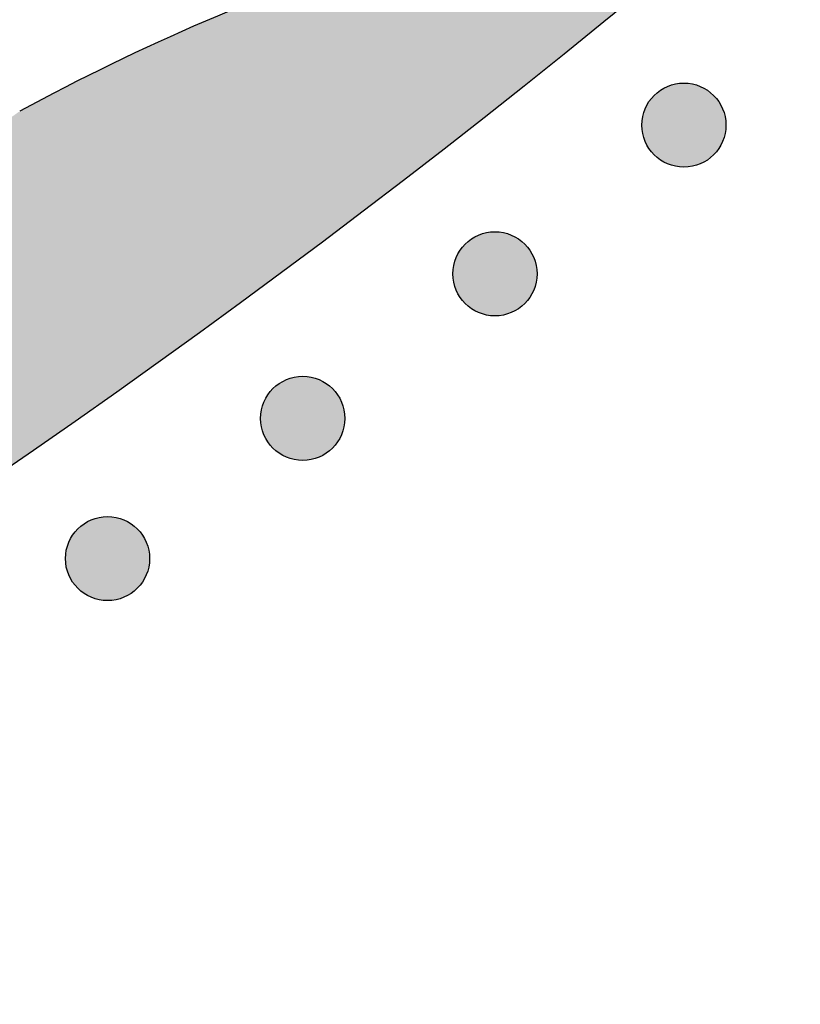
# Model space of a CAD drawing. Header units: millimetres. Extents: x -3873 to -97, y 912 to 4165.
# Tile 448 of 656: x -1435 to -1402, y 2566 to 2607. Entities that reach past the tile are written whole.
import ezdxf

# ---------------------------------------------------------------- set-up
doc = ezdxf.new("R2010")
doc.units = ezdxf.units.MM
doc.layers.add('pattern', color=7, linetype='Continuous', true_color=0x000000)

msp = doc.modelspace()

# ---------------------------------------------------------------- hatches: boundary and pattern name
at = {"layer": 'pattern'}
for points in [[(-1434.745, 2603.343), (-1440.608, 2599.19), (-1446.567, 2595.14), (-1452.618, 2591.194), (-1458.759, 2587.356), (-1464.987, 2583.629), (-1471.298, 2580.015), (-1477.691, 2576.518), (-1484.162, 2573.14), (-1490.707, 2569.883), (-1497.323, 2566.75), (-1504.007, 2563.744), (-1510.754, 2560.865), (-1517.561, 2558.117), (-1524.425, 2555.501), (-1531.341, 2553.018), (-1538.306, 2550.671), (-1545.316, 2548.461), (-1552.366, 2546.389), (-1559.452, 2544.455), (-1566.571, 2542.662), (-1573.718, 2541.009), (-1580.889, 2539.497), (-1588.08, 2538.127), (-1595.287, 2536.899), (-1602.505, 2535.813), (-1609.73, 2534.869), (-1616.959, 2534.066), (-1624.187, 2533.405), (-1631.41, 2532.884), (-1638.624, 2532.504), (-1645.825, 2532.263), (-1653.008, 2532.16), (-1653.008, 2520.16), (-1644.613, 2520.29), (-1636.193, 2520.603), (-1627.753, 2521.1), (-1619.299, 2521.784), (-1610.838, 2522.656), (-1602.375, 2523.716), (-1593.916, 2524.966), (-1585.469, 2526.405), (-1577.038, 2528.033), (-1568.632, 2529.852), (-1560.255, 2531.859), (-1551.915, 2534.055), (-1543.617, 2536.439), (-1535.369, 2539.008), (-1527.175, 2541.762), (-1519.044, 2544.699), (-1510.979, 2547.817), (-1502.988, 2551.112), (-1495.077, 2554.584), (-1487.251, 2558.227), (-1479.515, 2562.041), (-1471.875, 2566.02), (-1464.337, 2570.162), (-1456.906, 2574.463), (-1449.586, 2578.918), (-1442.382, 2583.523), (-1435.298, 2588.274), (-1428.34, 2593.167), (-1421.51, 2598.196), (-1414.813, 2603.356), (-1408.253, 2608.643), (-1401.832, 2614.052), (-1403.975, 2613.744), (-1406.115, 2613.387), (-1408.249, 2612.98), (-1410.376, 2612.524), (-1412.495, 2612.019), (-1414.603, 2611.464), (-1416.698, 2610.861), (-1418.78, 2610.21), (-1420.847, 2609.512), (-1422.896, 2608.766), (-1424.927, 2607.973), (-1426.937, 2607.135), (-1428.925, 2606.252), (-1430.89, 2605.325), (-1432.831, 2604.355)], [(-1407.994, 2601.505), (-1407.966, 2601.477), (-1407.937, 2601.45), (-1407.907, 2601.423), (-1407.877, 2601.397), (-1407.845, 2601.371), (-1407.813, 2601.346), (-1407.779, 2601.321), (-1407.745, 2601.297), (-1407.71, 2601.274), (-1407.674, 2601.251), (-1407.638, 2601.229), (-1407.601, 2601.208), (-1407.563, 2601.187), (-1407.524, 2601.168), (-1407.485, 2601.149), (-1407.444, 2601.131), (-1407.404, 2601.114), (-1407.362, 2601.098), (-1407.32, 2601.083), (-1407.278, 2601.069), (-1407.235, 2601.056), (-1407.191, 2601.044), (-1407.148, 2601.033), (-1407.103, 2601.023), (-1407.059, 2601.014), (-1407.014, 2601.006), (-1406.968, 2601), (-1406.923, 2600.995), (-1406.877, 2600.99), (-1406.832, 2600.988), (-1406.786, 2600.986), (-1406.74, 2600.985), (-1406.694, 2600.986), (-1406.648, 2600.988), (-1406.602, 2600.991), (-1406.556, 2600.995), (-1406.511, 2601), (-1406.466, 2601.006), (-1406.421, 2601.014), (-1406.376, 2601.023), (-1406.332, 2601.033), (-1406.288, 2601.044), (-1406.244, 2601.056), (-1406.202, 2601.069), (-1406.159, 2601.083), (-1406.117, 2601.098), (-1406.076, 2601.114), (-1406.035, 2601.131), (-1405.995, 2601.149), (-1405.955, 2601.168), (-1405.917, 2601.188), (-1405.879, 2601.208), (-1405.841, 2601.229), (-1405.805, 2601.251), (-1405.769, 2601.274), (-1405.734, 2601.298), (-1405.7, 2601.322), (-1405.667, 2601.346), (-1405.635, 2601.372), (-1405.603, 2601.397), (-1405.572, 2601.424), (-1405.542, 2601.45), (-1405.513, 2601.477), (-1405.485, 2601.505), (-1405.458, 2601.533), (-1405.43, 2601.562), (-1405.404, 2601.592), (-1405.377, 2601.623), (-1405.352, 2601.654), (-1405.327, 2601.687), (-1405.302, 2601.72), (-1405.278, 2601.754), (-1405.254, 2601.789), (-1405.232, 2601.825), (-1405.21, 2601.861), (-1405.188, 2601.899), (-1405.168, 2601.937), (-1405.148, 2601.975), (-1405.129, 2602.015), (-1405.111, 2602.055), (-1405.094, 2602.096), (-1405.078, 2602.137), (-1405.063, 2602.179), (-1405.049, 2602.221), (-1405.036, 2602.264), (-1405.024, 2602.308), (-1405.013, 2602.352), (-1405.003, 2602.396), (-1404.994, 2602.441), (-1404.987, 2602.486), (-1404.98, 2602.531), (-1404.975, 2602.576), (-1404.971, 2602.622), (-1404.968, 2602.668), (-1404.966, 2602.714), (-1404.966, 2602.76), (-1404.966, 2602.806), (-1404.968, 2602.851), (-1404.971, 2602.897), (-1404.975, 2602.943), (-1404.98, 2602.988), (-1404.987, 2603.034), (-1404.994, 2603.079), (-1405.003, 2603.123), (-1405.013, 2603.167), (-1405.024, 2603.211), (-1405.036, 2603.255), (-1405.049, 2603.298), (-1405.063, 2603.34), (-1405.078, 2603.382), (-1405.095, 2603.424), (-1405.112, 2603.464), (-1405.13, 2603.504), (-1405.148, 2603.544), (-1405.168, 2603.583), (-1405.189, 2603.621), (-1405.21, 2603.658), (-1405.232, 2603.694), (-1405.255, 2603.73), (-1405.278, 2603.765), (-1405.302, 2603.799), (-1405.327, 2603.832), (-1405.352, 2603.865), (-1405.378, 2603.896), (-1405.404, 2603.927), (-1405.431, 2603.957), (-1405.458, 2603.986), (-1405.485, 2604.014), (-1405.513, 2604.042), (-1405.543, 2604.069), (-1405.572, 2604.096), (-1405.603, 2604.122), (-1405.635, 2604.148), (-1405.667, 2604.173), (-1405.7, 2604.197), (-1405.735, 2604.222), (-1405.77, 2604.245), (-1405.805, 2604.268), (-1405.842, 2604.29), (-1405.879, 2604.311), (-1405.917, 2604.331), (-1405.956, 2604.351), (-1405.995, 2604.37), (-1406.035, 2604.388), (-1406.076, 2604.405), (-1406.117, 2604.421), (-1406.159, 2604.436), (-1406.202, 2604.45), (-1406.245, 2604.463), (-1406.288, 2604.475), (-1406.332, 2604.486), (-1406.376, 2604.496), (-1406.421, 2604.505), (-1406.466, 2604.513), (-1406.511, 2604.519), (-1406.557, 2604.524), (-1406.602, 2604.528), (-1406.648, 2604.531), (-1406.694, 2604.533), (-1406.74, 2604.534), (-1406.786, 2604.533), (-1406.832, 2604.531), (-1406.878, 2604.528), (-1406.923, 2604.524), (-1406.969, 2604.519), (-1407.014, 2604.512), (-1407.059, 2604.505), (-1407.104, 2604.496), (-1407.148, 2604.486), (-1407.192, 2604.475), (-1407.235, 2604.463), (-1407.278, 2604.45), (-1407.321, 2604.436), (-1407.363, 2604.421), (-1407.404, 2604.405), (-1407.445, 2604.388), (-1407.485, 2604.37), (-1407.524, 2604.351), (-1407.563, 2604.331), (-1407.601, 2604.311), (-1407.638, 2604.29), (-1407.675, 2604.267), (-1407.71, 2604.245), (-1407.745, 2604.221), (-1407.779, 2604.197), (-1407.813, 2604.173), (-1407.845, 2604.147), (-1407.877, 2604.122), (-1407.908, 2604.095), (-1407.937, 2604.069), (-1407.966, 2604.042), (-1407.995, 2604.014), (-1408.022, 2603.986), (-1408.049, 2603.957), (-1408.076, 2603.927), (-1408.102, 2603.896), (-1408.128, 2603.865), (-1408.153, 2603.832), (-1408.178, 2603.799), (-1408.202, 2603.765), (-1408.225, 2603.73), (-1408.248, 2603.694), (-1408.27, 2603.658), (-1408.291, 2603.62), (-1408.312, 2603.582), (-1408.331, 2603.544), (-1408.35, 2603.504), (-1408.368, 2603.464), (-1408.385, 2603.423), (-1408.401, 2603.382), (-1408.416, 2603.34), (-1408.431, 2603.298), (-1408.444, 2603.255), (-1408.456, 2603.211), (-1408.467, 2603.167), (-1408.477, 2603.123), (-1408.485, 2603.078), (-1408.493, 2603.033), (-1408.499, 2602.988), (-1408.505, 2602.943), (-1408.509, 2602.897), (-1408.512, 2602.851), (-1408.514, 2602.805), (-1408.514, 2602.759), (-1408.514, 2602.713), (-1408.512, 2602.668), (-1408.509, 2602.622), (-1408.505, 2602.576), (-1408.499, 2602.531), (-1408.493, 2602.485), (-1408.485, 2602.44), (-1408.476, 2602.396), (-1408.467, 2602.351), (-1408.456, 2602.308), (-1408.444, 2602.264), (-1408.431, 2602.221), (-1408.416, 2602.179), (-1408.401, 2602.137), (-1408.385, 2602.095), (-1408.368, 2602.055), (-1408.35, 2602.015), (-1408.331, 2601.975), (-1408.312, 2601.936), (-1408.291, 2601.898), (-1408.27, 2601.861), (-1408.248, 2601.825), (-1408.225, 2601.789), (-1408.202, 2601.754), (-1408.178, 2601.72), (-1408.153, 2601.687), (-1408.128, 2601.654), (-1408.102, 2601.623), (-1408.076, 2601.592), (-1408.049, 2601.562), (-1408.022, 2601.533)], [(-1415.962, 2595.232), (-1415.933, 2595.205), (-1415.904, 2595.177), (-1415.874, 2595.151), (-1415.844, 2595.124), (-1415.812, 2595.099), (-1415.78, 2595.073), (-1415.746, 2595.049), (-1415.712, 2595.025), (-1415.677, 2595.001), (-1415.642, 2594.979), (-1415.605, 2594.957), (-1415.568, 2594.935), (-1415.53, 2594.915), (-1415.491, 2594.895), (-1415.452, 2594.876), (-1415.412, 2594.858), (-1415.371, 2594.841), (-1415.33, 2594.825), (-1415.288, 2594.81), (-1415.245, 2594.796), (-1415.202, 2594.783), (-1415.159, 2594.771), (-1415.115, 2594.76), (-1415.07, 2594.75), (-1415.026, 2594.741), (-1414.981, 2594.734), (-1414.936, 2594.727), (-1414.89, 2594.722), (-1414.844, 2594.718), (-1414.799, 2594.715), (-1414.753, 2594.713), (-1414.707, 2594.712), (-1414.661, 2594.713), (-1414.615, 2594.715), (-1414.569, 2594.718), (-1414.524, 2594.722), (-1414.478, 2594.727), (-1414.433, 2594.734), (-1414.388, 2594.741), (-1414.343, 2594.75), (-1414.299, 2594.76), (-1414.255, 2594.771), (-1414.212, 2594.783), (-1414.169, 2594.796), (-1414.126, 2594.81), (-1414.084, 2594.825), (-1414.043, 2594.841), (-1414.002, 2594.858), (-1413.962, 2594.876), (-1413.923, 2594.895), (-1413.884, 2594.915), (-1413.846, 2594.935), (-1413.809, 2594.957), (-1413.772, 2594.979), (-1413.736, 2595.001), (-1413.702, 2595.025), (-1413.667, 2595.049), (-1413.634, 2595.074), (-1413.602, 2595.099), (-1413.57, 2595.125), (-1413.539, 2595.151), (-1413.509, 2595.178), (-1413.48, 2595.205), (-1413.452, 2595.232), (-1413.425, 2595.26), (-1413.398, 2595.289), (-1413.371, 2595.319), (-1413.345, 2595.35), (-1413.319, 2595.382), (-1413.294, 2595.414), (-1413.269, 2595.447), (-1413.245, 2595.482), (-1413.222, 2595.516), (-1413.199, 2595.552), (-1413.177, 2595.589), (-1413.156, 2595.626), (-1413.135, 2595.664), (-1413.115, 2595.703), (-1413.097, 2595.742), (-1413.079, 2595.782), (-1413.062, 2595.823), (-1413.046, 2595.864), (-1413.03, 2595.906), (-1413.016, 2595.949), (-1413.003, 2595.992), (-1412.991, 2596.035), (-1412.98, 2596.079), (-1412.97, 2596.123), (-1412.962, 2596.168), (-1412.954, 2596.213), (-1412.948, 2596.258), (-1412.942, 2596.304), (-1412.938, 2596.349), (-1412.935, 2596.395), (-1412.933, 2596.441), (-1412.933, 2596.487), (-1412.933, 2596.533), (-1412.935, 2596.579), (-1412.938, 2596.625), (-1412.942, 2596.67), (-1412.948, 2596.716), (-1412.954, 2596.761), (-1412.962, 2596.806), (-1412.97, 2596.85), (-1412.98, 2596.895), (-1412.991, 2596.939), (-1413.003, 2596.982), (-1413.016, 2597.025), (-1413.03, 2597.068), (-1413.046, 2597.11), (-1413.062, 2597.151), (-1413.079, 2597.192), (-1413.097, 2597.232), (-1413.116, 2597.271), (-1413.135, 2597.31), (-1413.156, 2597.348), (-1413.177, 2597.385), (-1413.199, 2597.422), (-1413.222, 2597.457), (-1413.245, 2597.492), (-1413.269, 2597.526), (-1413.294, 2597.56), (-1413.319, 2597.592), (-1413.345, 2597.624), (-1413.371, 2597.654), (-1413.398, 2597.684), (-1413.425, 2597.713), (-1413.453, 2597.742), (-1413.481, 2597.769), (-1413.51, 2597.796), (-1413.54, 2597.823), (-1413.57, 2597.849), (-1413.602, 2597.875), (-1413.634, 2597.9), (-1413.668, 2597.925), (-1413.702, 2597.949), (-1413.737, 2597.972), (-1413.772, 2597.995), (-1413.809, 2598.017), (-1413.846, 2598.038), (-1413.884, 2598.059), (-1413.923, 2598.078), (-1413.962, 2598.097), (-1414.002, 2598.115), (-1414.043, 2598.132), (-1414.085, 2598.148), (-1414.126, 2598.163), (-1414.169, 2598.178), (-1414.212, 2598.191), (-1414.255, 2598.203), (-1414.299, 2598.214), (-1414.344, 2598.223), (-1414.388, 2598.232), (-1414.433, 2598.24), (-1414.478, 2598.246), (-1414.524, 2598.252), (-1414.57, 2598.256), (-1414.615, 2598.259), (-1414.661, 2598.26), (-1414.707, 2598.261), (-1414.753, 2598.26), (-1414.799, 2598.259), (-1414.845, 2598.256), (-1414.89, 2598.252), (-1414.936, 2598.246), (-1414.981, 2598.24), (-1415.026, 2598.232), (-1415.071, 2598.223), (-1415.115, 2598.214), (-1415.159, 2598.203), (-1415.202, 2598.191), (-1415.245, 2598.177), (-1415.288, 2598.163), (-1415.33, 2598.148), (-1415.371, 2598.132), (-1415.412, 2598.115), (-1415.452, 2598.097), (-1415.491, 2598.078), (-1415.53, 2598.059), (-1415.568, 2598.038), (-1415.605, 2598.017), (-1415.642, 2597.995), (-1415.678, 2597.972), (-1415.713, 2597.949), (-1415.747, 2597.925), (-1415.78, 2597.9), (-1415.812, 2597.875), (-1415.844, 2597.849), (-1415.875, 2597.823), (-1415.905, 2597.796), (-1415.934, 2597.769), (-1415.962, 2597.741), (-1415.989, 2597.713), (-1416.016, 2597.684), (-1416.043, 2597.654), (-1416.069, 2597.623), (-1416.095, 2597.592), (-1416.12, 2597.559), (-1416.145, 2597.526), (-1416.169, 2597.492), (-1416.192, 2597.457), (-1416.215, 2597.421), (-1416.237, 2597.385), (-1416.259, 2597.348), (-1416.279, 2597.31), (-1416.299, 2597.271), (-1416.317, 2597.231), (-1416.335, 2597.191), (-1416.352, 2597.151), (-1416.369, 2597.109), (-1416.384, 2597.067), (-1416.398, 2597.025), (-1416.411, 2596.982), (-1416.423, 2596.938), (-1416.434, 2596.895), (-1416.444, 2596.85), (-1416.452, 2596.806), (-1416.46, 2596.761), (-1416.467, 2596.715), (-1416.472, 2596.67), (-1416.476, 2596.624), (-1416.479, 2596.578), (-1416.481, 2596.533), (-1416.481, 2596.487), (-1416.481, 2596.441), (-1416.479, 2596.395), (-1416.476, 2596.349), (-1416.472, 2596.303), (-1416.467, 2596.258), (-1416.46, 2596.213), (-1416.452, 2596.168), (-1416.444, 2596.123), (-1416.434, 2596.079), (-1416.423, 2596.035), (-1416.411, 2595.991), (-1416.398, 2595.948), (-1416.384, 2595.906), (-1416.368, 2595.864), (-1416.352, 2595.823), (-1416.335, 2595.782), (-1416.317, 2595.742), (-1416.299, 2595.702), (-1416.279, 2595.664), (-1416.258, 2595.626), (-1416.237, 2595.588), (-1416.215, 2595.552), (-1416.192, 2595.516), (-1416.169, 2595.481), (-1416.145, 2595.447), (-1416.12, 2595.414), (-1416.095, 2595.381), (-1416.069, 2595.35), (-1416.043, 2595.319), (-1416.016, 2595.289), (-1415.989, 2595.26)], [(-1424.065, 2589.135), (-1424.037, 2589.107), (-1424.008, 2589.08), (-1423.978, 2589.054), (-1423.947, 2589.027), (-1423.916, 2589.002), (-1423.883, 2588.976), (-1423.85, 2588.952), (-1423.816, 2588.928), (-1423.781, 2588.904), (-1423.745, 2588.882), (-1423.709, 2588.859), (-1423.672, 2588.838), (-1423.634, 2588.818), (-1423.595, 2588.798), (-1423.555, 2588.779), (-1423.515, 2588.761), (-1423.475, 2588.744), (-1423.433, 2588.728), (-1423.391, 2588.713), (-1423.349, 2588.699), (-1423.306, 2588.686), (-1423.262, 2588.674), (-1423.218, 2588.663), (-1423.174, 2588.653), (-1423.13, 2588.644), (-1423.085, 2588.637), (-1423.039, 2588.63), (-1422.994, 2588.625), (-1422.948, 2588.621), (-1422.902, 2588.618), (-1422.857, 2588.616), (-1422.811, 2588.615), (-1422.765, 2588.616), (-1422.719, 2588.618), (-1422.673, 2588.621), (-1422.627, 2588.625), (-1422.582, 2588.63), (-1422.537, 2588.637), (-1422.492, 2588.644), (-1422.447, 2588.653), (-1422.403, 2588.663), (-1422.359, 2588.674), (-1422.315, 2588.686), (-1422.272, 2588.699), (-1422.23, 2588.713), (-1422.188, 2588.728), (-1422.147, 2588.744), (-1422.106, 2588.761), (-1422.066, 2588.779), (-1422.026, 2588.798), (-1421.988, 2588.818), (-1421.95, 2588.838), (-1421.912, 2588.86), (-1421.876, 2588.882), (-1421.84, 2588.904), (-1421.805, 2588.928), (-1421.771, 2588.952), (-1421.738, 2588.977), (-1421.705, 2589.002), (-1421.674, 2589.028), (-1421.643, 2589.054), (-1421.613, 2589.08), (-1421.584, 2589.108), (-1421.556, 2589.135), (-1421.528, 2589.163), (-1421.501, 2589.192), (-1421.475, 2589.222), (-1421.448, 2589.253), (-1421.423, 2589.285), (-1421.397, 2589.317), (-1421.373, 2589.35), (-1421.349, 2589.384), (-1421.325, 2589.419), (-1421.303, 2589.455), (-1421.281, 2589.492), (-1421.259, 2589.529), (-1421.239, 2589.567), (-1421.219, 2589.606), (-1421.2, 2589.645), (-1421.182, 2589.685), (-1421.165, 2589.726), (-1421.149, 2589.767), (-1421.134, 2589.809), (-1421.12, 2589.852), (-1421.107, 2589.895), (-1421.095, 2589.938), (-1421.084, 2589.982), (-1421.074, 2590.026), (-1421.065, 2590.071), (-1421.058, 2590.116), (-1421.051, 2590.161), (-1421.046, 2590.207), (-1421.042, 2590.252), (-1421.039, 2590.298), (-1421.037, 2590.344), (-1421.036, 2590.39), (-1421.037, 2590.436), (-1421.039, 2590.482), (-1421.042, 2590.527), (-1421.046, 2590.573), (-1421.051, 2590.619), (-1421.058, 2590.664), (-1421.065, 2590.709), (-1421.074, 2590.753), (-1421.084, 2590.798), (-1421.095, 2590.842), (-1421.107, 2590.885), (-1421.12, 2590.928), (-1421.134, 2590.971), (-1421.149, 2591.012), (-1421.165, 2591.054), (-1421.182, 2591.095), (-1421.2, 2591.135), (-1421.219, 2591.174), (-1421.239, 2591.213), (-1421.259, 2591.251), (-1421.281, 2591.288), (-1421.303, 2591.325), (-1421.325, 2591.36), (-1421.349, 2591.395), (-1421.373, 2591.429), (-1421.398, 2591.463), (-1421.423, 2591.495), (-1421.449, 2591.527), (-1421.475, 2591.557), (-1421.502, 2591.587), (-1421.529, 2591.616), (-1421.556, 2591.644), (-1421.584, 2591.672), (-1421.613, 2591.699), (-1421.643, 2591.726), (-1421.674, 2591.752), (-1421.706, 2591.778), (-1421.738, 2591.803), (-1421.771, 2591.828), (-1421.805, 2591.852), (-1421.84, 2591.875), (-1421.876, 2591.898), (-1421.913, 2591.92), (-1421.95, 2591.941), (-1421.988, 2591.962), (-1422.027, 2591.981), (-1422.066, 2592), (-1422.106, 2592.018), (-1422.147, 2592.035), (-1422.188, 2592.051), (-1422.23, 2592.066), (-1422.273, 2592.08), (-1422.316, 2592.094), (-1422.359, 2592.106), (-1422.403, 2592.117), (-1422.447, 2592.126), (-1422.492, 2592.135), (-1422.537, 2592.143), (-1422.582, 2592.149), (-1422.628, 2592.155), (-1422.673, 2592.159), (-1422.719, 2592.162), (-1422.765, 2592.163), (-1422.811, 2592.164), (-1422.857, 2592.163), (-1422.903, 2592.162), (-1422.948, 2592.159), (-1422.994, 2592.154), (-1423.04, 2592.149), (-1423.085, 2592.143), (-1423.13, 2592.135), (-1423.174, 2592.126), (-1423.219, 2592.116), (-1423.263, 2592.105), (-1423.306, 2592.093), (-1423.349, 2592.08), (-1423.392, 2592.066), (-1423.433, 2592.051), (-1423.475, 2592.035), (-1423.516, 2592.018), (-1423.556, 2592), (-1423.595, 2591.981), (-1423.634, 2591.962), (-1423.672, 2591.941), (-1423.709, 2591.92), (-1423.746, 2591.898), (-1423.781, 2591.875), (-1423.816, 2591.852), (-1423.85, 2591.828), (-1423.884, 2591.803), (-1423.916, 2591.778), (-1423.948, 2591.752), (-1423.978, 2591.726), (-1424.008, 2591.699), (-1424.037, 2591.672), (-1424.065, 2591.644), (-1424.093, 2591.616), (-1424.12, 2591.587), (-1424.147, 2591.557), (-1424.173, 2591.526), (-1424.199, 2591.495), (-1424.224, 2591.462), (-1424.249, 2591.429), (-1424.273, 2591.395), (-1424.296, 2591.36), (-1424.319, 2591.324), (-1424.341, 2591.288), (-1424.362, 2591.251), (-1424.383, 2591.213), (-1424.402, 2591.174), (-1424.421, 2591.134), (-1424.439, 2591.094), (-1424.456, 2591.054), (-1424.472, 2591.012), (-1424.487, 2590.97), (-1424.501, 2590.928), (-1424.515, 2590.885), (-1424.527, 2590.841), (-1424.538, 2590.797), (-1424.547, 2590.753), (-1424.556, 2590.708), (-1424.564, 2590.663), (-1424.57, 2590.618), (-1424.576, 2590.573), (-1424.58, 2590.527), (-1424.583, 2590.481), (-1424.584, 2590.435), (-1424.585, 2590.39), (-1424.584, 2590.344), (-1424.583, 2590.298), (-1424.58, 2590.252), (-1424.576, 2590.206), (-1424.57, 2590.161), (-1424.564, 2590.116), (-1424.556, 2590.071), (-1424.547, 2590.026), (-1424.537, 2589.982), (-1424.527, 2589.938), (-1424.514, 2589.894), (-1424.501, 2589.851), (-1424.487, 2589.809), (-1424.472, 2589.767), (-1424.456, 2589.726), (-1424.439, 2589.685), (-1424.421, 2589.645), (-1424.402, 2589.605), (-1424.383, 2589.567), (-1424.362, 2589.529), (-1424.341, 2589.491), (-1424.319, 2589.455), (-1424.296, 2589.419), (-1424.273, 2589.384), (-1424.249, 2589.35), (-1424.224, 2589.317), (-1424.199, 2589.284), (-1424.173, 2589.253), (-1424.147, 2589.222), (-1424.12, 2589.192), (-1424.093, 2589.163)], [(-1432.295, 2583.223), (-1432.267, 2583.195), (-1432.238, 2583.168), (-1432.208, 2583.142), (-1432.178, 2583.115), (-1432.146, 2583.09), (-1432.114, 2583.064), (-1432.08, 2583.04), (-1432.046, 2583.016), (-1432.011, 2582.992), (-1431.976, 2582.969), (-1431.939, 2582.947), (-1431.902, 2582.926), (-1431.864, 2582.906), (-1431.825, 2582.886), (-1431.786, 2582.867), (-1431.746, 2582.849), (-1431.705, 2582.832), (-1431.663, 2582.816), (-1431.622, 2582.801), (-1431.579, 2582.787), (-1431.536, 2582.774), (-1431.493, 2582.762), (-1431.449, 2582.751), (-1431.404, 2582.741), (-1431.36, 2582.732), (-1431.315, 2582.725), (-1431.27, 2582.718), (-1431.224, 2582.713), (-1431.178, 2582.709), (-1431.133, 2582.706), (-1431.087, 2582.704), (-1431.041, 2582.703), (-1430.995, 2582.704), (-1430.949, 2582.706), (-1430.903, 2582.709), (-1430.858, 2582.713), (-1430.812, 2582.718), (-1430.767, 2582.725), (-1430.722, 2582.732), (-1430.677, 2582.741), (-1430.633, 2582.751), (-1430.589, 2582.762), (-1430.546, 2582.774), (-1430.503, 2582.787), (-1430.46, 2582.801), (-1430.418, 2582.816), (-1430.377, 2582.832), (-1430.336, 2582.849), (-1430.296, 2582.867), (-1430.257, 2582.886), (-1430.218, 2582.906), (-1430.18, 2582.926), (-1430.143, 2582.948), (-1430.106, 2582.97), (-1430.07, 2582.992), (-1430.035, 2583.016), (-1430.001, 2583.04), (-1429.968, 2583.064), (-1429.936, 2583.09), (-1429.904, 2583.115), (-1429.873, 2583.142), (-1429.843, 2583.168), (-1429.814, 2583.196), (-1429.786, 2583.223), (-1429.759, 2583.251), (-1429.732, 2583.28), (-1429.705, 2583.31), (-1429.679, 2583.341), (-1429.653, 2583.373), (-1429.628, 2583.405), (-1429.603, 2583.438), (-1429.579, 2583.472), (-1429.556, 2583.507), (-1429.533, 2583.543), (-1429.511, 2583.58), (-1429.489, 2583.617), (-1429.469, 2583.655), (-1429.449, 2583.694), (-1429.43, 2583.733), (-1429.413, 2583.773), (-1429.396, 2583.814), (-1429.379, 2583.855), (-1429.364, 2583.897), (-1429.35, 2583.94), (-1429.337, 2583.983), (-1429.325, 2584.026), (-1429.314, 2584.07), (-1429.304, 2584.114), (-1429.296, 2584.159), (-1429.288, 2584.204), (-1429.281, 2584.249), (-1429.276, 2584.295), (-1429.272, 2584.34), (-1429.269, 2584.386), (-1429.267, 2584.432), (-1429.267, 2584.478), (-1429.267, 2584.524), (-1429.269, 2584.57), (-1429.272, 2584.615), (-1429.276, 2584.661), (-1429.281, 2584.706), (-1429.288, 2584.752), (-1429.296, 2584.797), (-1429.304, 2584.841), (-1429.314, 2584.886), (-1429.325, 2584.93), (-1429.337, 2584.973), (-1429.35, 2585.016), (-1429.364, 2585.058), (-1429.38, 2585.1), (-1429.396, 2585.142), (-1429.413, 2585.182), (-1429.431, 2585.223), (-1429.449, 2585.262), (-1429.469, 2585.301), (-1429.49, 2585.339), (-1429.511, 2585.376), (-1429.533, 2585.412), (-1429.556, 2585.448), (-1429.579, 2585.483), (-1429.603, 2585.517), (-1429.628, 2585.551), (-1429.653, 2585.583), (-1429.679, 2585.615), (-1429.705, 2585.645), (-1429.732, 2585.675), (-1429.759, 2585.704), (-1429.786, 2585.732), (-1429.815, 2585.76), (-1429.844, 2585.787), (-1429.874, 2585.814), (-1429.904, 2585.84), (-1429.936, 2585.866), (-1429.968, 2585.891), (-1430.002, 2585.916), (-1430.036, 2585.94), (-1430.071, 2585.963), (-1430.106, 2585.986), (-1430.143, 2586.008), (-1430.18, 2586.029), (-1430.218, 2586.05), (-1430.257, 2586.069), (-1430.296, 2586.088), (-1430.336, 2586.106), (-1430.377, 2586.123), (-1430.418, 2586.139), (-1430.46, 2586.154), (-1430.503, 2586.168), (-1430.546, 2586.181), (-1430.589, 2586.193), (-1430.633, 2586.204), (-1430.678, 2586.214), (-1430.722, 2586.223), (-1430.767, 2586.231), (-1430.812, 2586.237), (-1430.858, 2586.242), (-1430.904, 2586.247), (-1430.949, 2586.25), (-1430.995, 2586.251), (-1431.041, 2586.252), (-1431.087, 2586.251), (-1431.133, 2586.25), (-1431.179, 2586.247), (-1431.224, 2586.242), (-1431.27, 2586.237), (-1431.315, 2586.231), (-1431.36, 2586.223), (-1431.405, 2586.214), (-1431.449, 2586.204), (-1431.493, 2586.193), (-1431.536, 2586.181), (-1431.579, 2586.168), (-1431.622, 2586.154), (-1431.664, 2586.139), (-1431.705, 2586.123), (-1431.746, 2586.106), (-1431.786, 2586.088), (-1431.825, 2586.069), (-1431.864, 2586.049), (-1431.902, 2586.029), (-1431.939, 2586.008), (-1431.976, 2585.986), (-1432.012, 2585.963), (-1432.046, 2585.94), (-1432.081, 2585.915), (-1432.114, 2585.891), (-1432.146, 2585.866), (-1432.178, 2585.84), (-1432.209, 2585.814), (-1432.239, 2585.787), (-1432.268, 2585.76), (-1432.296, 2585.732), (-1432.323, 2585.704), (-1432.35, 2585.675), (-1432.377, 2585.645), (-1432.403, 2585.614), (-1432.429, 2585.583), (-1432.454, 2585.55), (-1432.479, 2585.517), (-1432.503, 2585.483), (-1432.526, 2585.448), (-1432.549, 2585.412), (-1432.571, 2585.376), (-1432.592, 2585.338), (-1432.613, 2585.3), (-1432.633, 2585.262), (-1432.651, 2585.222), (-1432.669, 2585.182), (-1432.686, 2585.141), (-1432.702, 2585.1), (-1432.718, 2585.058), (-1432.732, 2585.016), (-1432.745, 2584.973), (-1432.757, 2584.929), (-1432.768, 2584.885), (-1432.778, 2584.841), (-1432.786, 2584.796), (-1432.794, 2584.751), (-1432.8, 2584.706), (-1432.806, 2584.661), (-1432.81, 2584.615), (-1432.813, 2584.569), (-1432.815, 2584.523), (-1432.815, 2584.477), (-1432.815, 2584.432), (-1432.813, 2584.386), (-1432.81, 2584.34), (-1432.806, 2584.294), (-1432.8, 2584.249), (-1432.794, 2584.204), (-1432.786, 2584.159), (-1432.778, 2584.114), (-1432.768, 2584.07), (-1432.757, 2584.026), (-1432.745, 2583.982), (-1432.732, 2583.939), (-1432.717, 2583.897), (-1432.702, 2583.855), (-1432.686, 2583.814), (-1432.669, 2583.773), (-1432.651, 2583.733), (-1432.632, 2583.693), (-1432.613, 2583.655), (-1432.592, 2583.617), (-1432.571, 2583.579), (-1432.549, 2583.543), (-1432.526, 2583.507), (-1432.503, 2583.472), (-1432.479, 2583.438), (-1432.454, 2583.405), (-1432.429, 2583.372), (-1432.403, 2583.341), (-1432.377, 2583.31), (-1432.35, 2583.28), (-1432.323, 2583.251)]]:
    msp.add_hatch(color=256, dxfattribs=at).paths.add_polyline_path(points, flags=0)

# ---------------------------------------------------------------- linework, layer by layer
for centre in [(-1406.74, 2602.759), (-1414.707, 2596.487), (-1422.811, 2590.39), (-1431.041, 2584.478)]:
    msp.add_circle(centre, 1.774, dxfattribs=at)
for centre, radius, start, end in [((-1654.795, 2907.856), 387.7, 270.26416, 310.72828), ((-1389.411, 2519.95), 94.918, 97.51877, 118.52913)]:
    msp.add_arc(centre, radius, start, end, dxfattribs=at)
at = {"layer": 'pattern', "extrusion": (0, 0, -1)}
msp.add_arc((1458.283, 2667.803), 64.266, 247.21157, 287.94413, dxfattribs=at)

doc.saveas('drawing.dxf')
